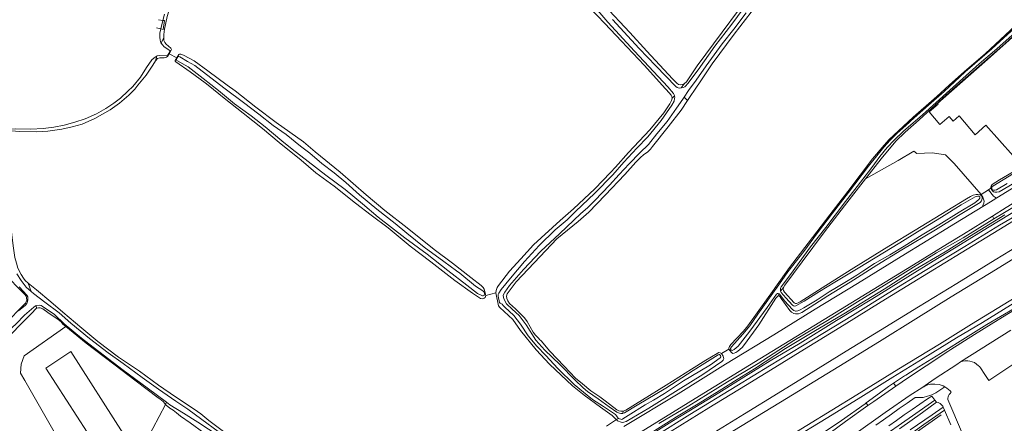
# Model space of a CAD drawing. Header units: metres. Extents: x 89888 to 94270, y 464165 to 468904.
# Tile 295 of 369: x 92368 to 92801, y 468421 to 468599. Entities that reach past the tile are written whole.
import ezdxf

# ---------------------------------------------------------------- set-up
doc = ezdxf.new("R2010")
doc.units = ezdxf.units.M
for name, color, linetype, lineweight in [('B_BEBOUWINGSGRENS_0', 251, 'CONTINUOUS', 13), ('G_GRENS_ALGEMEEN_0', 251, 'CONTINUOUS', 13), ('K_KUNSTWERKGRENS_1', 251, 'CONTINUOUS', 13), ('T_CULTUURGRENS_0', 251, 'CONTINUOUS', 13), ('T_HEK_LIJN_0', 251, 'CONTINUOUS', 13), ('V_WEGGRENS_0', 251, 'CONTINUOUS', 13), ('W_WATERGRENS_0', 251, 'CONTINUOUS', 13)]:
    doc.layers.add(name, color=color, linetype=linetype, lineweight=lineweight)

msp = doc.modelspace()

# ---------------------------------------------------------------- linework, layer by layer
at = {"layer": 'B_BEBOUWINGSGRENS_0'}
for points in [[(92840.24, 468566.17), (92812.32, 468598.16), (92793.27, 468581.07)], [(92793.27, 468581.07), (92771.37, 468561.71), (92771.55, 468561.5), (92767.6, 468558.02), (92772.38, 468552.52), (92776.41, 468556.01), (92778.2, 468553.98), (92780.82, 468556.3), (92787.94, 468547.9), (92792.5, 468552.22), (92804.65, 468538.73), (92818.85, 468551.57), (92821.08, 468549.05), (92840.24, 468566.17)], [(92390.07, 468452.62), (92379.12, 468445.38), (92397.27, 468417.17), (92393.48, 468414.74), (92398.93, 468406.24), (92405.66, 468410.57)], [(92405.66, 468410.57), (92405.12, 468411.42), (92413.19, 468416.6), (92390.07, 468452.62)]]:
    msp.add_lwpolyline(points, dxfattribs=at)
at = {"layer": 'G_GRENS_ALGEMEEN_0'}
for points in [[(92813.44, 468599.93), (92813.08, 468599.5), (92812.34, 468598.61), (92800.84, 468587.88), (92790.79, 468579.26), (92780.08, 468569.78), (92773.63, 468564.07), (92763.25, 468554.55), (92757.16, 468549.1), (92752.95, 468545.11), (92746.5, 468537.41), (92739.66, 468528.58)], [(92794.83, 468524.46), (92794.84, 468524.96), (92794.9, 468525.41), (92795.32, 468526.04), (92798.62, 468528.1), (92806.28, 468532.65), (92821.69, 468542.35), (92833.62, 468549.76), (92846.36, 468557.06), (92849.3, 468558.93)], [(92431.77, 468429.38), (92431.36, 468429.98), (92430.89, 468430.48), (92429.94, 468431.34), (92428.5, 468432.31), (92418.83, 468439.63), (92409.03, 468447.03), (92396.88, 468456.31), (92388.01, 468463.61), (92387.89, 468463.7)]]:
    msp.add_lwpolyline(points, dxfattribs=at)
at = {"layer": 'K_KUNSTWERKGRENS_1'}
for p, q in [((92430.62, 468598.3), (92428.72, 468598.58)), ((92427.79, 468594.97), (92429.74, 468594.57))]:
    msp.add_line(p, q, dxfattribs=at)
msp.add_lwpolyline([(92429.74, 468594.57), (92430.8, 468594.35), (92431.4, 468598.19), (92430.62, 468598.3)], dxfattribs=at)
at = {"layer": 'T_CULTUURGRENS_0'}
for p, q in [((92429.83, 468588.3), (92431, 468590.84)), ((92427.95, 468582.61), (92427.33, 468580.55)), ((92433.46, 468583.63), (92432.87, 468582.58)), ((92655.63, 468565.16), (92654.59, 468564.11)), ((92661.42, 468563.12), (92659.88, 468564.48)), ((92372.69, 468479.09), (92371.34, 468482.64)), ((92700.08, 468480.91), (92700.44, 468480.45)), ((92702.32, 468479.17), (92703.59, 468480.86)), ((92572.63, 468477.26), (92577.03, 468478.43)), ((92701.71, 468478), (92701.16, 468477.06)), ((92375.08, 468471.71), (92374.83, 468472.78)), ((92632.98, 468425.48), (92633.02, 468426.42)), ((92630.08, 468422.73), (92630.99, 468423.24))]:
    msp.add_line(p, q, dxfattribs=at)
for points in [[(92660.06, 468570.57), (92660.94, 468571.32), (92665.65, 468578.29), (92676.64, 468593.05), (92683.82, 468602.74), (92692.14, 468615.52), (92697.29, 468622.75), (92700.97, 468627.81), (92703.74, 468631.22), (92709.21, 468636.77), (92713.15, 468640.05), (92718.76, 468644.59), (92726.84, 468649.57), (92733.57, 468653.67), (92739.48, 468657.31), (92744.81, 468659.96), (92748.24, 468661.31), (92751.67, 468662.16), (92755.76, 468662.59), (92756.8, 468662.6), (92757.56, 468662.26), (92757.87, 468662.03), (92758.3, 468661.47), (92758.56, 468660.35)], [(92700.08, 468480.91), (92706.15, 468489.53), (92714.43, 468500.32), (92724.02, 468512.81), (92731.88, 468523.02), (92742.77, 468537.33), (92747.79, 468543.43), (92749.87, 468545.79), (92760.58, 468555.76), (92771.01, 468564.83), (92776.49, 468569.78), (92783.23, 468575.86), (92792.31, 468583.65), (92807.87, 468598.14), (92814.84, 468604.29), (92824.67, 468613.55), (92831, 468619.21), (92837.24, 468625.05), (92837.71, 468625.67), (92837.82, 468626.35)], [(92438.27, 468614.75), (92435.63, 468609.69), (92434.49, 468606.63), (92432.51, 468599.96), (92431.35, 468594.37), (92431.07, 468592.12), (92431, 468590.84)], [(92613.21, 468613.78), (92613.99, 468614.35), (92614.36, 468614.44), (92615.4, 468614.37), (92616.07, 468614.09), (92617.49, 468612.74), (92624.76, 468604.94), (92636.02, 468592.98), (92643.46, 468584.77), (92654.76, 468572.62), (92656.67, 468570.68), (92657.43, 468570.12), (92658.33, 468569.97), (92659.15, 468570.13), (92660.06, 468570.57)], [(92632.32, 468589.16), (92625, 468596.87), (92614.94, 468607.68), (92613.05, 468610.12), (92612.43, 468611.03), (92612.22, 468611.85), (92612.37, 468612.49), (92612.61, 468612.98), (92613.21, 468613.78)], [(92698.06, 468613.31), (92689.31, 468601.85), (92681.95, 468592.17), (92672.22, 468579.15), (92666.01, 468569.9), (92665.93, 468569.78), (92661.42, 468563.12)], [(92431, 468590.84), (92431.1, 468589.52), (92431.47, 468588.62), (92432.11, 468587.81), (92434.1, 468586.04), (92434.35, 468585.5), (92434.3, 468585.15), (92433.46, 468583.63)], [(92654.59, 468564.11), (92654.42, 468564.84), (92654.16, 468565.44), (92653.27, 468566.49), (92650.28, 468569.78), (92649.11, 468571.06), (92642.25, 468578.59), (92632.32, 468589.16)], [(92427.33, 468580.55), (92426.26, 468578.54), (92423.33, 468574.2), (92419.63, 468569.78), (92418.22, 468568.09), (92415.68, 468565.46), (92411.57, 468561.85), (92407.38, 468558.91), (92400.75, 468555.14), (92395.12, 468552.72), (92390.8, 468551.5), (92386.13, 468550.51)], [(92432.87, 468582.58), (92432.28, 468582.1), (92431.96, 468581.94), (92431.12, 468581.83), (92429.31, 468581.78), (92428.33, 468581.5), (92427.33, 468580.55)], [(92548.47, 468492.1), (92539.45, 468498.96), (92529.75, 468506.98), (92522.29, 468512.56), (92515.35, 468517.91), (92505.9, 468525.35), (92497.88, 468531.3), (92491.43, 468536.81), (92481.81, 468544.52), (92474.5, 468550.72), (92465.91, 468557.43), (92457.55, 468564.1), (92450.59, 468569.78), (92449.28, 468570.85), (92442.59, 468575.74), (92436.34, 468580.06), (92436.08, 468580.42), (92436, 468580.68), (92436.7, 468581.81)], [(92436.7, 468581.81), (92437.66, 468583.34), (92437.88, 468583.42), (92438.5, 468583.49), (92439.64, 468583.07)], [(92439.64, 468583.07), (92444.39, 468580.47), (92450.38, 468576.17), (92458.96, 468569.78), (92462.36, 468567.25), (92471.46, 468560.17), (92480.49, 468553.44), (92486.48, 468549.18), (92492.47, 468544.92), (92497.66, 468540.41), (92508.63, 468531.6), (92520, 468521.5), (92528.27, 468514.71), (92538.07, 468507.08), (92549.98, 468497.59), (92557.96, 468491.46), (92566.02, 468485.16), (92570.62, 468481.68), (92571.48, 468480.86), (92571.95, 468480.06), (92572.63, 468477.26)], [(92660.06, 468570.57), (92659.49, 468569.78), (92658.63, 468568.6)], [(92577.03, 468478.43), (92577.14, 468479.45), (92577.71, 468480.8), (92578.26, 468481.72), (92583.1, 468487.92), (92588.06, 468493.41), (92593.56, 468499.5), (92605.32, 468510.21), (92611.24, 468515.36), (92620.62, 468524.14), (92627.55, 468531.33), (92629.73, 468533.73), (92635.48, 468540.23), (92644.74, 468550.14), (92650.92, 468557.71), (92653.63, 468561.6), (92654.38, 468563.03), (92654.59, 468564.11)], [(92661.42, 468563.12), (92658.54, 468558.86), (92652.91, 468551.55), (92646.03, 468542.86), (92645.05, 468541.66), (92643.85, 468540.42), (92642.01, 468539.18), (92640.63, 468537.99), (92638.69, 468535.99), (92633.82, 468530.48)], [(92386.13, 468550.51), (92380.05, 468549.61), (92375.05, 468549.25), (92367.54, 468549.43), (92362.2, 468549.84)], [(92352.2, 468455.31), (92354.12, 468457.43), (92358.94, 468462.44), (92367.6, 468471.28), (92370.23, 468473.91), (92370.56, 468474.57), (92370.75, 468475.23), (92370.69, 468476.2), (92370.49, 468477), (92369.88, 468477.68), (92366.18, 468481.4), (92364.07, 468483.75), (92363.13, 468485.23), (92362.68, 468486.35), (92362.27, 468487.68), (92361.27, 468491.86), (92359.51, 468501.06), (92358.03, 468514.18), (92356.5, 468525.22), (92355.47, 468537.23), (92355.48, 468540.99)], [(92359.71, 468541.3), (92360.05, 468540.03), (92360.93, 468531.12), (92362.28, 468517.88), (92363.55, 468508.78), (92364.77, 468499.2), (92365.57, 468493.97), (92366.21, 468491.47), (92366.86, 468489.25), (92368.3, 468486.56), (92369.27, 468484.94), (92370.09, 468483.95), (92371.34, 468482.64)], [(92633.82, 468530.48), (92625.21, 468521.37), (92617.95, 468514), (92613.24, 468509.79), (92603.89, 468502.19), (92596.54, 468494.46), (92586.05, 468483.37), (92582.11, 468478.03), (92581.82, 468477.02), (92581.88, 468476), (92582.34, 468474.97), (92583.11, 468473.8), (92585.7, 468471.4), (92588.55, 468468.67), (92589.62, 468467.41), (92590.82, 468465.79), (92593.53, 468461.12), (92594.56, 468459.81), (92595.25, 468459.09), (92595.94, 468458.36), (92596.32, 468457.91), (92596.97, 468457.28), (92600.88, 468452.85), (92607.08, 468446.19), (92612.12, 468440.98), (92615.15, 468438.38), (92618.89, 468435.36), (92622.87, 468432.66), (92625.14, 468430.98), (92630.31, 468427.02), (92631.12, 468426.51), (92632.11, 468426.35), (92633.02, 468426.42)], [(92739.66, 468528.58), (92730.37, 468516.77), (92721.57, 468505.22), (92711.74, 468492.06), (92704.11, 468481.85), (92703.59, 468480.86)], [(92775.43, 468514.53), (92784.05, 468519.79), (92785.88, 468520.89), (92787.07, 468521.41), (92788.3, 468521.65), (92789.11, 468521.68), (92789.93, 468521.62)], [(92703.59, 468480.86), (92703.48, 468480.05), (92703.61, 468479.55), (92704.09, 468478.81), (92708.34, 468474.11), (92708.79, 468473.83), (92709.29, 468473.82), (92709.97, 468474.03), (92710.98, 468474.55), (92722.22, 468481.7), (92734.47, 468489.47), (92749.93, 468499.03), (92761.44, 468506.08), (92775.43, 468514.53)], [(92572.63, 468477.26), (92572.43, 468476.47), (92571.98, 468476.12), (92571.32, 468475.87), (92570.35, 468475.99), (92566.73, 468478.24), (92559.01, 468483.92), (92548.47, 468492.1)], [(92371.34, 468482.64), (92374.98, 468479.76), (92381.39, 468474.56), (92386.66, 468469.96), (92394.93, 468462.95), (92402.03, 468457.02), (92411.14, 468450.21), (92420.27, 468444.01), (92428.73, 468437.87), (92436.21, 468432.69), (92444.38, 468427.22), (92447.33, 468425.16), (92450.8, 468422.33), (92457.26, 468417.48), (92465.56, 468411.79), (92474.96, 468405.85), (92481.05, 468402.08), (92487.92, 468397.44)], [(92679.53, 468453.64), (92679.49, 468454.18), (92679.78, 468454.9), (92680.43, 468455.79), (92685.8, 468461.39), (92686.73, 468462.5), (92687.93, 468463.97), (92691.99, 468469.69), (92699.5, 468480.09), (92700.08, 468480.91)], [(92630.08, 468422.73), (92629.56, 468423.23), (92628.27, 468424.48), (92623.09, 468428.21), (92615.86, 468433.48), (92610.83, 468437.52), (92600.64, 468447.07), (92594.74, 468453.32), (92587.93, 468461.89), (92584.47, 468466.8), (92578.77, 468472.02), (92578.25, 468472.74), (92577.03, 468478.43)], [(92375.08, 468471.71), (92374.31, 468470.98), (92373.36, 468469.95), (92369.5, 468466.02), (92362.74, 468459.12), (92357.21, 468453.6), (92354.38, 468451.64)], [(92387.89, 468463.7), (92386.62, 468464.71), (92385.85, 468465.65), (92384.55, 468466.79), (92379.99, 468469.78), (92377.82, 468471.42), (92376.68, 468471.85), (92375.88, 468471.91), (92375.08, 468471.71)], [(92633.02, 468426.42), (92634.29, 468426.81), (92641.5, 468431.46), (92652.05, 468437.85), (92663.1, 468444.92), (92669.48, 468448.78), (92674.39, 468451.84), (92675.07, 468452.15), (92675.66, 468452.09), (92676.25, 468451.76)], [(92503.32, 468380.52), (92499.42, 468383.84), (92494.08, 468387.65), (92490.22, 468390.71), (92488.27, 468392.04), (92486.87, 468392.78), (92485.25, 468393.44), (92482.54, 468394.75), (92480.15, 468395.96), (92476.1, 468398.58), (92471.09, 468401.62), (92463.62, 468406.58), (92458.43, 468409.72), (92452.48, 468413.67), (92448.62, 468416.82), (92442.59, 468421.26), (92438.42, 468424.24), (92436.56, 468425.7), (92435.22, 468426.84), (92433.69, 468427.76), (92432, 468429.04), (92431.77, 468429.38)], [(92774.44, 468426.82), (92765.37, 468420.59), (92749.55, 468409.23), (92739.07, 468401.43), (92728.63, 468393.76), (92726.35, 468392.63), (92721.77, 468390.32), (92719.93, 468389.09), (92716.62, 468386.53), (92705.15, 468377.35), (92697.74, 468371.57), (92687.8, 468363.57), (92681.74, 468359.44), (92675.01, 468354.01), (92666.64, 468347.83), (92657.15, 468340.18), (92642.9, 468328.52), (92628.35, 468314.74), (92614.14, 468299.27), (92612.01, 468296.62)]]:
    msp.add_lwpolyline(points, dxfattribs=at)
at = {"layer": 'T_HEK_LIJN_0'}
for p, q in [((92436.7, 468581.81), (92433.46, 468583.63)), ((92387.89, 468463.7), (92388.11, 468463.91)), ((92432.27, 468430.31), (92431.77, 468429.38)), ((92432.38, 468430.51), (92432.27, 468430.31))]:
    msp.add_line(p, q, dxfattribs=at)
for points in [[(92419.2, 468385.44), (92413.04, 468390.57), (92402.04, 468395.74), (92390.08, 468401.38), (92387.31, 468403.92), (92382.56, 468412.12), (92382.85, 468417.3), (92369.95, 468439.84), (92367.99, 468443.1), (92368.31, 468447.02), (92369.61, 468450.8), (92387.89, 468463.7)], [(92431.77, 468429.38), (92415.06, 468397.67), (92428.73, 468382.84), (92444.05, 468366.16), (92455.66, 468355.12), (92477.49, 468336.83), (92480.7, 468334.98)], [(92612.01, 468296.62), (92614.81, 468299.9), (92616.97, 468302.23), (92618.99, 468304.43), (92621.07, 468306.72), (92627.31, 468313.53), (92629.4, 468315.65), (92631.7, 468317.86), (92636.11, 468322), (92638.31, 468324.11), (92640.88, 468326.53), (92644.23, 468329.46), (92649.92, 468334.22), (92652.17, 468336.03), (92658.55, 468341.13), (92666.35, 468347.08), (92682.64, 468359.39), (92700.55, 468373.25), (92719.99, 468387.44), (92726, 468391.07), (92734.6, 468397.14), (92738.25, 468399.82), (92755.21, 468412.34), (92772.93, 468424.72)]]:
    msp.add_lwpolyline(points, dxfattribs=at)
at = {"layer": 'V_WEGGRENS_0'}
for p, q in [((92793.8, 468523.84), (92790.45, 468521.74)), ((92794.83, 468524.46), (92793.8, 468523.84)), ((92790.45, 468521.74), (92789.93, 468521.62)), ((92791.21, 468516.4), (92792.71, 468517.32)), ((92796.07, 468510.95), (92795.43, 468512.17)), ((92803.52, 468461.98), (92781.46, 468448.05)), ((92679.53, 468453.64), (92676.25, 468451.76)), ((92779.75, 468446.94), (92781.46, 468448.05)), ((92751.99, 468438.75), (92752.98, 468437.39)), ((92770.14, 468431.28), (92768.79, 468433.04)), ((92740.74, 468428.83), (92739.94, 468430.05)), ((92770.14, 468431.28), (92770.86, 468430.41)), ((92774.44, 468426.82), (92777.19, 468420.45)), ((92630.08, 468422.73), (92625.73, 468419.87))]:
    msp.add_line(p, q, dxfattribs=at)
for points in [[(92796.07, 468510.95), (92800.02, 468513.38), (92813.91, 468521.74), (92832.67, 468533.04), (92845.75, 468541.25), (92861.76, 468551.34), (92875.7, 468559.79), (92892.57, 468569.59), (92892.87, 468569.78), (92903.39, 468576.3), (92919.12, 468585.89)], [(92896.17, 468583.44), (92895.75, 468582.9), (92892.59, 468581.11), (92880.12, 468573.44), (92874.14, 468569.78), (92865.81, 468564.68), (92853.6, 468557.05), (92840.17, 468549.08), (92829.11, 468541.88), (92815.85, 468533.54), (92805.21, 468526.88), (92798.47, 468522.85), (92797.47, 468522.73), (92796.47, 468522.71), (92795.93, 468522.9), (92795.44, 468523.27), (92795, 468523.87), (92794.83, 468524.46)], [(92907.03, 468580.55), (92881.38, 468564.93), (92860.52, 468552.08), (92836.69, 468537.53), (92814.23, 468523.77), (92801.52, 468515.93), (92795.43, 468512.17)], [(92797.41, 468520.21), (92813.35, 468530.04), (92832.22, 468541.63), (92852.91, 468554.43), (92871.97, 468566.09), (92892.73, 468578.85), (92896.7, 468581.28)], [(92739.66, 468528.58), (92754.04, 468536.68), (92760.87, 468540.72), (92762.22, 468539.78), (92769.04, 468540.03), (92774.85, 468539.12), (92778.63, 468535.34), (92790.45, 468521.74)], [(92793.8, 468523.84), (92795.87, 468521.05), (92796.84, 468520.34), (92797.41, 468520.21)], [(92789.93, 468521.62), (92790.56, 468521.34), (92790.91, 468520.78), (92790.94, 468520.06), (92790.88, 468519.43), (92790.64, 468518.89), (92790.09, 468518.22), (92780.59, 468512.44), (92770.41, 468506.21), (92755.65, 468497.37), (92744.68, 468490.66), (92732.85, 468483.16), (92723.08, 468477.11), (92711.7, 468469.83), (92710.23, 468469.27), (92708.92, 468469.2), (92708.15, 468469.4), (92707.12, 468469.92), (92706.37, 468470.71)], [(92791.21, 468516.4), (92791.28, 468516.88), (92791.74, 468517.96), (92791.81, 468518.78), (92791.23, 468520.56), (92790.45, 468521.74)], [(92797.41, 468520.21), (92795.83, 468519.24), (92792.71, 468517.32)], [(92573.96, 468368.27), (92589.8, 468377.97), (92602.13, 468385.62), (92617.93, 468395.33), (92633.94, 468405.11), (92653.71, 468417.29), (92670.8, 468427.82), (92686.87, 468437.69), (92699.72, 468445.59), (92710.88, 468452.47), (92730.31, 468464.45), (92746.59, 468474.56), (92760.1, 468482.86), (92781.76, 468496.11), (92798.3, 468506.23), (92806.6, 468511.34), (92815.11, 468516.57)], [(92814.53, 468517.47), (92798.54, 468508.2), (92783.28, 468498.86), (92765.93, 468488.24), (92749.67, 468478.26), (92733.92, 468468.51), (92716.82, 468458.1), (92697.41, 468446.33), (92683.02, 468437.54), (92662.44, 468425), (92647.9, 468415.92), (92632.41, 468406.35), (92610.64, 468392.99)], [(92633.37, 468419.66), (92657.26, 468434.04), (92678.12, 468447.08), (92699.34, 468460.03), (92717.58, 468471.32), (92736.09, 468482.61), (92757.19, 468495.58), (92764.44, 468500), (92779.29, 468509.07), (92791.21, 468516.4)], [(92648.77, 468420.91), (92661.97, 468428.75), (92678.99, 468439.32), (92692.42, 468447.38), (92708.12, 468457.52), (92722.93, 468466.27), (92740.41, 468477.19), (92752.6, 468484.59), (92770.91, 468496.09), (92782.59, 468502.68), (92796.07, 468510.95)], [(92795.43, 468512.17), (92782.74, 468504.33), (92775.68, 468500)], [(92820.76, 468507.8), (92810.09, 468501.13), (92796.72, 468492.98), (92779.85, 468482.63), (92762.95, 468472.3), (92746.27, 468462.08), (92731.12, 468452.75), (92715.8, 468443.34), (92701.23, 468434.37), (92686.42, 468425.27), (92671.13, 468415.89), (92656.04, 468406.55), (92641.93, 468397.85), (92628.25, 468389.5), (92614.18, 468380.86), (92599.67, 468371.95), (92589.06, 468365.44), (92579.41, 468359.5)], [(92581.46, 468356.24), (92595.74, 468365.1), (92614.42, 468376.41), (92635.4, 468389.32), (92659.87, 468404.41), (92681.36, 468417.62), (92702.25, 468430.43), (92727.87, 468446.1), (92745.79, 468457.09), (92761.81, 468467.05), (92777.38, 468476.63), (92796.88, 468488.62), (92810.67, 468497.14), (92822.7, 468504.63)], [(92775.68, 468500), (92760.72, 468490.82), (92740.39, 468478.3), (92716.87, 468463.9), (92693.15, 468449.46), (92668.51, 468434.38), (92634.08, 468413.13), (92609.66, 468398.35), (92581.88, 468381.38), (92552.71, 468363.74), (92530.79, 468350.67), (92478.38, 468319.7)], [(92830.88, 468492.03), (92815.8, 468482.74), (92802.9, 468474.84), (92786.33, 468464.67), (92772.16, 468455.9), (92754.37, 468445.05), (92735.77, 468433.6), (92713.91, 468420.14), (92693.29, 468407.48), (92671.03, 468393.84), (92650.47, 468381.11), (92634.24, 468370.97), (92624.9, 468365.08), (92613.84, 468358.44), (92599.66, 468350.06), (92589.33, 468343.99)], [(92590.5, 468342.09), (92599.77, 468347.68), (92608.98, 468353.36), (92622.38, 468360.7), (92631.14, 468366.04), (92639.35, 468370.67), (92651.91, 468379.15), (92663.27, 468386.15), (92678.24, 468395.75), (92692.57, 468404.92), (92706.93, 468413.77), (92722.32, 468423.18), (92736.4, 468431.86), (92751.65, 468441.41), (92765.07, 468449.62), (92779.72, 468458.71), (92791.07, 468465.45), (92803.38, 468473.08), (92814.55, 468480.25), (92825.15, 468486.83), (92831.6, 468490.79)], [(92825.26, 468483.29), (92815.64, 468477.98), (92805.03, 468471.56), (92793.08, 468464.49), (92784.76, 468459.42), (92772.6, 468451.76), (92763.11, 468445.92), (92757.35, 468442.28), (92756.76, 468441.92), (92754.6, 468440.48), (92753.67, 468439.87), (92751.99, 468438.75)], [(92775.91, 468452.7), (92777.21, 468453.55), (92787.57, 468460.15), (92798.01, 468466.62), (92825.26, 468483.29)], [(92701.16, 468477.06), (92700.74, 468476.71), (92700.23, 468476.04), (92692.7, 468464.42), (92686.36, 468455.67), (92685.34, 468454.47), (92683.49, 468452.83)], [(92706.37, 468470.71), (92702.49, 468475.9), (92702.1, 468476.72), (92701.65, 468477.1), (92701.16, 468477.06)], [(92676.25, 468451.76), (92676.99, 468450.61), (92677.25, 468449.97), (92677.28, 468449.39), (92677, 468448.85), (92676.44, 468448.27), (92668.04, 468442.55), (92657.21, 468435.76), (92644.41, 468427.73), (92634.33, 468421.91), (92633.41, 468421.53), (92632.74, 468421.49), (92632.24, 468421.55), (92630.62, 468422.22), (92630.08, 468422.73)], [(92683.49, 468452.83), (92682.58, 468452.22), (92681.89, 468451.87), (92681.3, 468451.83), (92680.76, 468452.16), (92679.53, 468453.64)], [(92752.98, 468437.39), (92753.47, 468437.73), (92758.13, 468440.92), (92766.26, 468446.38), (92775.91, 468452.7)], [(92764.39, 468436.63), (92770.34, 468440.84), (92779.75, 468446.94)], [(92781.46, 468448.05), (92782.46, 468448.33), (92783.48, 468448.49), (92784.67, 468448.53), (92785.57, 468448.44), (92786.58, 468448.17), (92787.52, 468447.76), (92789.28, 468446.4), (92789.79, 468445.99), (92790.22, 468445.47), (92792.19, 468442.47), (92793.92, 468439.84), (92806.24, 468448.09), (92805.2, 468449.64)], [(92751.99, 468438.75), (92749.81, 468437.31), (92745.87, 468434.37), (92739.94, 468430.05)], [(92740.74, 468428.83), (92743.3, 468430.66), (92752.98, 468437.39)], [(92774.47, 468437.12), (92773.78, 468437.51), (92771.99, 468438.11), (92770.11, 468438.35), (92768.22, 468438.22), (92767.6, 468438.1), (92766.99, 468437.93), (92766.39, 468437.72), (92765.81, 468437.46), (92765.25, 468437.16), (92764.39, 468436.63)], [(92768.43, 468433.45), (92768.86, 468433.61), (92769.74, 468434.03), (92770.54, 468434.48), (92771.47, 468435.04), (92772.31, 468435.57), (92774.47, 468437.12)], [(92807.32, 468350.38), (92809.03, 468353.93), (92775.8, 468431.47), (92775.85, 468432.06), (92775.99, 468432.64), (92776.2, 468433.19), (92776.49, 468433.7), (92776.86, 468434.17), (92776.93, 468434.25), (92777.01, 468434.34), (92777.08, 468434.42), (92777.16, 468434.5), (92777.24, 468434.58), (92777.38, 468434.71), (92776.85, 468435.34), (92775.42, 468436.58), (92774.47, 468437.12)], [(92764.39, 468436.63), (92759.33, 468433.45), (92748.28, 468425.78), (92734.5, 468415.94), (92724.52, 468408.63)], [(92744.17, 468420.19), (92747.6, 468422.66), (92751.04, 468425.11), (92754.49, 468427.54), (92757.96, 468429.96), (92761.44, 468432.36), (92764.97, 468432.46)], [(92768.79, 468433.04), (92766.95, 468431.8), (92763.52, 468429.47), (92760.1, 468427.12), (92756.7, 468424.75), (92753.3, 468422.37), (92749.92, 468419.97)], [(92764.97, 468432.46), (92766.98, 468432.97), (92767.91, 468433.25), (92768.43, 468433.45)], [(92661.03, 468368.16), (92670.16, 468375.32), (92678.55, 468381.55), (92679.58, 468382.33), (92679.21, 468382.82), (92720.78, 468414.38), (92730.91, 468421.82), (92740.74, 468428.83)], [(92739.94, 468430.05), (92739.43, 468429.68), (92729.1, 468422.37), (92717.07, 468414.18)], [(92744.29, 468413.14), (92760.28, 468424.41), (92770.14, 468431.28)], [(92773.86, 468428.11), (92774.02, 468427.82), (92774.44, 468426.82)]]:
    msp.add_lwpolyline(points, dxfattribs=at)
at = {"layer": 'W_WATERGRENS_0'}
msp.add_line((92429.74, 468594.57), (92430.62, 468598.3), dxfattribs=at)
for points in [[(92613.43, 468613.35), (92613.24, 468612.99), (92613.23, 468612.58), (92613.49, 468611.9), (92618.46, 468606.72), (92626.33, 468597.59), (92637.98, 468584.77), (92652.7, 468569.11), (92655.26, 468566.16), (92655.61, 468565.29), (92655.63, 468565.16)], [(92688.3, 468606.83), (92680.89, 468596.61), (92673.4, 468587.03), (92666.12, 468576.58), (92661.56, 468570.47), (92660.54, 468569.4), (92660.17, 468569.09), (92659.44, 468568.79), (92658.63, 468568.6)], [(92681.75, 468594.47), (92687.15, 468601.65)], [(92430.62, 468598.3), (92431.27, 468601.09)], [(92658.63, 468568.6), (92658.57, 468568.58), (92657.76, 468568.55), (92656.81, 468568.76), (92656.19, 468569.18), (92647.41, 468578.32), (92640.09, 468585.99), (92628.44, 468598.64)], [(92429.83, 468588.3), (92429.76, 468588.4), (92429.43, 468589.55), (92429.34, 468590.93), (92429.29, 468592.65), (92429.74, 468594.57)], [(92659.88, 468564.48), (92661.81, 468567.39), (92665.21, 468572.07), (92669.6, 468578.32), (92673.14, 468583.14), (92676.54, 468587.92), (92681.75, 468594.47)], [(92806.71, 468596.23), (92800.43, 468590.56), (92795.21, 468585.82), (92783.5, 468575.6), (92774.22, 468566.96), (92767.35, 468560.94), (92761.03, 468555.46), (92757.34, 468552), (92753.47, 468548.54), (92750.55, 468545.66), (92747.73, 468542.59), (92740.9, 468534.13), (92732.15, 468522.58), (92725.17, 468513.44), (92718.6, 468504.78), (92712.5, 468496.67), (92705.48, 468487.66), (92700.44, 468480.45)], [(92702.32, 468479.17), (92702.2, 468479.8), (92702.26, 468480.53), (92702.59, 468481.16), (92706.64, 468486.55), (92715.44, 468498.65), (92722.14, 468507.16), (92730.8, 468518.62), (92735.96, 468525.17), (92742.38, 468533.65), (92746.01, 468538.37), (92749.22, 468542.34), (92752.32, 468545.67), (92756.43, 468549.53), (92764.77, 468556.78), (92776.73, 468567.59), (92789.65, 468579.23), (92797.34, 468585.83), (92805.46, 468592.91)], [(92433.82, 468584.8), (92433.74, 468585.11), (92431.22, 468586.72), (92430.4, 468587.5), (92429.83, 468588.3)], [(92427.95, 468582.61), (92428.02, 468582.65), (92429.09, 468582.89), (92432.49, 468582.94), (92432.85, 468583.02), (92433.82, 468584.8)], [(92361.15, 468550.21), (92361.6, 468550.38), (92365.8, 468550.63), (92372.52, 468550.5), (92377.96, 468550.76), (92382.66, 468551.27), (92387.15, 468552.21), (92391.96, 468553.59), (92396.46, 468555.07), (92401.46, 468557.2), (92405.54, 468559.57), (92409.1, 468561.96), (92411.98, 468564.1), (92415.24, 468567.2), (92417.37, 468569.22), (92420.79, 468573.33), (92423.46, 468577.51), (92425.81, 468580.89), (92427.4, 468582.31), (92427.95, 468582.61)], [(92441.45, 468580.27), (92438.05, 468582.3), (92437.61, 468582.36), (92437.21, 468582.23), (92436.52, 468581.1), (92436.65, 468580.97), (92436.77, 468580.7), (92441.69, 468577.83), (92448.37, 468572.72), (92455.05, 468567.51), (92462.19, 468561.67), (92469.4, 468556.27), (92475.6, 468551.43), (92482.96, 468545.37), (92487.46, 468541.63), (92494.53, 468536.28), (92502.29, 468530.25), (92510.75, 468523.85), (92518.46, 468517.55), (92525.38, 468511.72), (92537.09, 468502.72), (92546.9, 468495.4), (92555.96, 468488.32), (92564.28, 468481.83), (92568.96, 468478.22), (92571.15, 468477.15), (92571.5, 468477.1), (92571.9, 468477.35), (92572.14, 468478.1), (92572.11, 468478.54), (92571.85, 468478.9), (92571.29, 468479.36), (92568.11, 468481.38), (92561.18, 468487.04), (92559.8, 468488.13), (92554.24, 468492.29), (92545.61, 468498.57), (92537.85, 468504.73), (92532.74, 468509.02), (92524.76, 468515.23), (92517.06, 468521.57), (92511.09, 468526.93), (92505.9, 468531.22)], [(92505.9, 468531.22), (92500.52, 468535.33), (92495.24, 468539.84), (92491.21, 468542.99), (92484.79, 468548.06), (92479.06, 468552.01), (92472.82, 468557.03), (92466.14, 468562.15), (92458.07, 468568.18), (92451.7, 468573.07), (92444.63, 468578.42), (92441.45, 468580.27)], [(92655.63, 468565.16), (92655.77, 468564.47), (92655.67, 468563.89), (92655.47, 468562.8), (92654.43, 468561.06), (92649.77, 468554.32), (92643.91, 468547.15), (92639.01, 468542.08), (92633.4, 468535.95), (92628.45, 468530.43)], [(92631.3, 468530.51), (92635.75, 468535.27), (92640.42, 468539.97), (92644.21, 468543.74), (92647.88, 468548.33), (92652.43, 468553.85), (92656.53, 468559.66), (92659.29, 468563.59), (92659.88, 468564.48)], [(92809.22, 468533.75), (92795.6, 468525.34), (92795.27, 468525.03), (92795.22, 468524.71), (92795.26, 468524.39), (92795.52, 468523.84), (92795.92, 468523.61), (92796.51, 468523.6), (92797.2, 468523.76), (92801.92, 468526.52)], [(92628.45, 468530.43), (92620.54, 468522.31), (92612.04, 468514.19), (92608.45, 468510.61), (92603.17, 468506.24), (92596.19, 468499.3), (92589.65, 468492.3), (92583.49, 468484.94), (92579.39, 468479.96), (92578.38, 468478.27), (92578.14, 468477.74), (92578.03, 468476.95), (92578.72, 468474.23), (92578.97, 468473.92), (92579.8, 468473.46), (92580.36, 468472.96), (92581.09, 468472.1), (92584.98, 468468.51), (92587.89, 468464.72), (92591.34, 468459.51), (92595.07, 468454.95), (92598.99, 468450.83), (92604.37, 468445.16), (92611.56, 468438.14), (92615.57, 468434.75), (92619.54, 468431.55), (92624.41, 468428.41), (92629.68, 468424.91), (92630.12, 468424.31), (92630.43, 468423.85), (92630.87, 468423.3), (92630.99, 468423.24)], [(92632.98, 468425.48), (92632.82, 468425.43), (92632.09, 468425.4), (92631.41, 468425.51), (92630.34, 468426.03), (92626.94, 468428.32), (92622.03, 468431.9), (92617.35, 468435.12), (92615.48, 468436.7), (92611.74, 468440.17), (92605.15, 468446.88), (92598.68, 468453.23), (92594.72, 468457.62), (92590.43, 468464.36), (92587.3, 468468.46), (92584.28, 468471.28), (92581.78, 468473.64), (92580.67, 468475.48), (92580.39, 468476.46), (92580.32, 468477.39), (92580.98, 468478.79), (92583, 468481.74), (92589.23, 468488.66), (92596.86, 468496.82), (92605.09, 468504.39), (92614.42, 468513.37), (92617.37, 468515.85), (92620.6, 468519.09), (92626.99, 468525.8), (92631.3, 468530.51)], [(92646.19, 468416.71), (92654.54, 468421.79), (92661.92, 468426.35), (92675.13, 468434.46), (92684.95, 468440.6), (92697.79, 468448.49), (92710.86, 468456.37), (92726.96, 468466.23), (92742.41, 468475.7), (92758.29, 468485.52), (92769.34, 468492.45), (92781.49, 468499.67), (92793.32, 468506.99), (92814.06, 468519.7)], [(92701.71, 468478), (92702.02, 468477.68), (92704, 468474.88), (92707.59, 468471.14), (92708.12, 468470.72), (92708.8, 468470.39), (92709.21, 468470.42), (92709.93, 468470.54), (92710.98, 468470.97), (92712.54, 468471.89), (92718.32, 468475.4), (92723.6, 468478.96), (92726.9, 468480.84), (92732.03, 468483.9), (92735.8, 468486.27), (92738.41, 468487.94), (92743.6, 468491.32), (92750.29, 468495.22), (92756.66, 468499.02), (92764.6, 468504.03), (92771.89, 468508.41), (92780.88, 468513.97), (92787.8, 468518.04), (92789.56, 468519.55), (92789.98, 468520.17), (92789.9, 468520.63), (92789.45, 468520.95), (92789, 468521.01), (92787.86, 468520.67), (92781.76, 468517.22), (92773, 468511.69), (92762.54, 468505.34), (92754.79, 468500.51), (92743.88, 468493.81), (92736.36, 468489.25), (92726.09, 468483.16), (92719.43, 468479), (92712.6, 468474.79), (92709.07, 468472.73), (92708.43, 468472.66), (92708.03, 468472.76), (92707.54, 468473.04), (92704.66, 468476.31), (92702.58, 468478.57), (92702.32, 468479.17)], [(92800.87, 468512.73), (92785.32, 468503.17), (92774.72, 468496.55), (92760.24, 468488.02), (92747.8, 468480.03), (92730.1, 468469.2), (92716.85, 468461.5), (92704.52, 468454.01), (92690.88, 468445.05), (92683.18, 468440.27), (92675.29, 468435.36), (92665.98, 468429.66), (92656.53, 468423.84), (92646.53, 468417.65)], [(92372.69, 468479.09), (92370.54, 468480.98), (92368.27, 468483.82), (92366.36, 468486.79)], [(92367.37, 468481.15), (92370.81, 468477.48), (92371.19, 468476.72), (92371.3, 468476.1), (92371.24, 468475.44), (92371.13, 468474.6), (92370.8, 468473.81), (92370.26, 468473.03), (92367.14, 468470.5)], [(92700.44, 468480.45), (92699.65, 468479.31), (92692.33, 468469.14), (92688.83, 468464), (92685.67, 468460.26), (92680.67, 468454.7), (92680.24, 468453.94), (92680.24, 468453.62), (92680.59, 468453.25), (92680.95, 468453.11), (92681.36, 468453.24), (92681.91, 468453.5), (92683.66, 468455.05), (92688.83, 468461.65), (92696.33, 468471.95)], [(92447.76, 468422.81), (92441.6, 468427.34), (92436.29, 468430.79), (92428.64, 468436.02), (92421.57, 468441.19), (92413.15, 468447.33), (92406.55, 468452.05), (92398.4, 468458.35), (92390.17, 468465.15), (92384.98, 468469.65), (92378.68, 468474.28), (92373.7, 468478.2), (92372.69, 468479.09)], [(92696.33, 468471.95), (92700.43, 468477.8), (92700.89, 468478.11), (92701.26, 468478.19), (92701.62, 468478.09), (92701.71, 468478)], [(92337.8, 468437.42), (92347.18, 468446.69), (92351.85, 468451.26), (92355.88, 468455.55), (92366.03, 468464.87), (92369.83, 468468.62), (92373.81, 468472.19), (92374.58, 468472.7), (92374.83, 468472.78)], [(92374.83, 468472.78), (92375.25, 468472.9), (92376.22, 468473.01), (92377.02, 468472.95), (92377.49, 468472.63), (92382.97, 468468.95), (92387.24, 468464.82), (92394.82, 468458.58), (92402.49, 468452.59), (92413.16, 468444.41), (92423.75, 468436.67), (92432.27, 468430.31)], [(92659.6, 468439.74), (92666.76, 468443.98), (92671.43, 468446.79), (92675.71, 468449.92), (92676.03, 468450.36), (92675.91, 468450.91), (92675.46, 468451.33), (92675.24, 468451.33), (92674.92, 468451.24), (92668.91, 468447.56), (92663.86, 468444.23), (92651.88, 468436.5), (92639.28, 468429.1), (92633.68, 468425.69), (92632.98, 468425.48)], [(92630.99, 468423.24), (92631.5, 468423.01), (92632.04, 468422.82), (92632.45, 468422.81), (92632.99, 468423.07), (92635.24, 468424.52), (92642.77, 468429.17), (92646.39, 468431.22), (92651.2, 468434.25), (92659.6, 468439.74)], [(92432.27, 468430.31), (92433.73, 468429.22), (92439.74, 468425.57), (92446, 468421.61)], [(92770.86, 468430.41), (92764.75, 468425.81), (92754.55, 468418.68)], [(92759.25, 468418.18), (92768.9, 468424.82), (92773.86, 468428.11)], [(92770.86, 468430.41), (92771.67, 468430.16), (92772.42, 468429.76), (92773.07, 468429.22), (92773.62, 468428.57), (92773.86, 468428.11)], [(92446, 468421.61), (92455.35, 468415.41), (92462.86, 468409.96), (92470.65, 468405.17), (92475.56, 468401.64), (92481.99, 468397.32), (92489.6, 468392.22), (92495.5, 468387.7), (92501.91, 468382.72), (92511.26, 468376.39), (92518.86, 468371.11), (92524.92, 468367.35), (92525.79, 468366.71), (92526.18, 468366.26), (92526.5, 468363.07), (92526.48, 468361.98)], [(92531.26, 468364.7), (92530.89, 468364.8), (92530.02, 468365.3), (92526.42, 468368.35), (92521.99, 468371.81), (92518.93, 468373.85), (92513.01, 468377.67), (92507.55, 468381.83), (92500.65, 468386.91), (92493.49, 468392.13), (92487.83, 468395.67), (92479.78, 468400.91), (92470.91, 468406.62), (92463.09, 468411.9), (92454.96, 468417.5), (92447.76, 468422.81)]]:
    msp.add_lwpolyline(points, dxfattribs=at)

doc.saveas('drawing.dxf')
